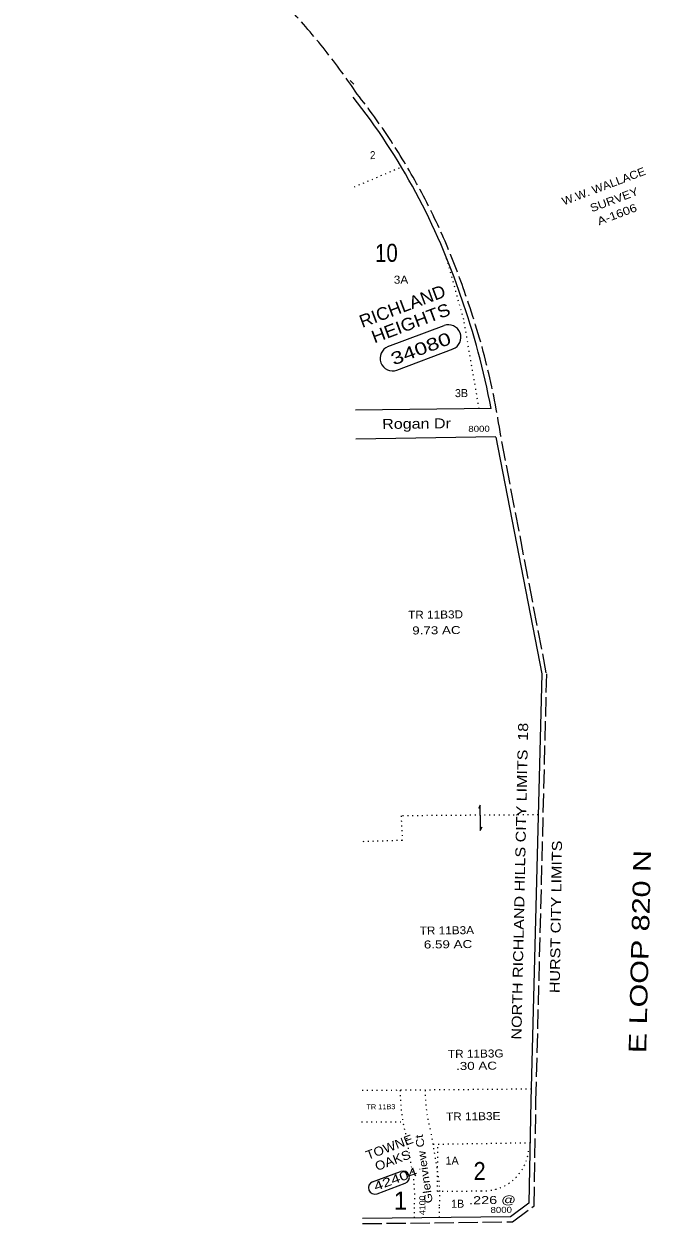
# Model space of a CAD drawing. Extents: x 2356373 to 2371954, y 6966197 to 6989612.
# Drawn here: x 2365193 to 2366446, y 6985921 to 6988314 of the extents above; entities that cross this region are included whole.
import ezdxf

# ---------------------------------------------------------------- set-up
doc = ezdxf.new("R2010")
doc.units = 0
doc.header["$LTSCALE"] = 6.4
doc.linetypes.add('DOTTED', pattern=[1.5, 0.3, -1.2])
doc.linetypes.add('LONG_DASHED', pattern=[7.5, 6, -1.5])
for name, color, linetype in [('10', 7, 'Continuous'), ('11', 7, 'Continuous'), ('18', 7, 'Continuous'), ('20', 7, 'Continuous'), ('22', 7, 'Continuous'), ('24', 7, 'Continuous'), ('26', 7, 'Continuous'), ('31', 7, 'Continuous'), ('38', 7, 'Continuous')]:
    doc.layers.add(name, color=color, linetype=linetype)
for name, color, linetype, lineweight in [('12', 7, 'Continuous', 13), ('13', 7, 'Continuous', 13), ('15', 7, 'Continuous', 13), ('16', 7, 'DOTTED', 13), ('17', 7, 'Continuous', 13), ('19', 7, 'Continuous', 13), ('27', 7, 'LONG_DASHED', 13), ('35', 7, 'DOTTED', 13), ('37', 7, 'DOTTED', 13), ('5', 7, 'DOTTED', 13), ('6', 7, 'DOTTED', 13), ('9', 7, 'DOTTED', 13)]:
    doc.layers.add(name, color=color, linetype=linetype, lineweight=lineweight)

msp = doc.modelspace()

# ---------------------------------------------------------------- linework, layer by layer
at = {"layer": '13'}
msp.add_line((2366104.191, 6986733.359), (2366104.293, 6986722.962), dxfattribs=at)
for points in [[(2366104.191, 6986733.359), (2366103.995, 6986753.253), (2366101.06, 6986746.625)], [(2366104.293, 6986722.962), (2366104.49, 6986702.97), (2366108.423, 6986709.707)]]:
    msp.add_lwpolyline(points, dxfattribs=at)
at = {"layer": '15'}
for p, q in [((2366126.205, 6987545.558), (2365855.308, 6987542.498)), ((2366135.756, 6987489.268), (2365855.876, 6987484.519))]:
    msp.add_line(p, q, dxfattribs=at)
at = {"layer": '15', "linetype": 'DOTTED'}
for p, q in [((2366018.56, 6986028.326), (2366006.535, 6986098.37)), ((2365969.307, 6986019.874), (2365957.282, 6986089.918)), ((2365972.871, 6985928.833), (2365972.954, 6985954.917)), ((2366022.85, 6985929.494), (2366022.931, 6985954.759))]:
    msp.add_line(p, q, dxfattribs=at)
at = {"layer": '15'}
msp.add_lwpolyline([(2366135.764, 6987488.468), (2366227.383, 6987015.694), (2366205.769, 6986162.809), (2366201.782, 6985958.124), (2366165.054, 6985931.371), (2365869.171, 6985927.465)], dxfattribs=at)
for centre, radius, start, end in [((2364814.464, 6987351.222), 1319.184, 18.39676, 38.22776), ((2364690.217, 6987278.021), 1460.54, 10.55476, 19.58576)]:
    msp.add_arc(centre, radius, start, end, dxfattribs=at)
at = {"layer": '15', "linetype": 'DOTTED'}
for centre, radius, start, end in [((2366274.684, 6986179.667), 330.009, 179.28074, 196.28451), ((2366274.684, 6986179.667), 280.025, 179.06088, 196.28451), ((2365732.855, 6985974.235), 290.785, 355.81386, 10.81219), ((2365732.855, 6985974.235), 240.8, 355.81386, 10.81219)]:
    msp.add_arc(centre, radius, start, end, dxfattribs=at)
at = {"layer": '16'}
for p, q in [((2365867.415, 6986120.576), (2365951.031, 6986120.657)), ((2366204.597, 6986078.621), (2366009.871, 6986075.438))]:
    msp.add_line(p, q, dxfattribs=at)
at = {"layer": '17'}
for p, q in [((2365920.044, 6987669.199), (2366032.601, 6987711.295)), ((2365937.501, 6987622.384), (2366050.057, 6987664.479)), ((2365889.446, 6986000.745), (2365945.225, 6986021.786)), ((2365898.673, 6985977.342), (2365954.451, 6985998.384))]:
    msp.add_line(p, q, dxfattribs=at)
for centre, radius, start, end in [((2366040.829, 6987687.882), 24.992, 290.56276, 110.56276), ((2365929.273, 6987645.797), 24.992, 110.56276, 290.56276), ((2365893.56, 6985988.988), 12.496, 110.56276, 290.56276), ((2365950.338, 6986010.04), 12.496, 290.56276, 110.56276)]:
    msp.add_arc(centre, radius, start, end, dxfattribs=at)
at = {"layer": '27', "linetype": 'Continuous'}
msp.add_line((2365851.912, 6988193.591), (2365844.846, 6988200.518), dxfattribs=at)
at = {"layer": '27'}
for p, q in [((2366236.363, 6987017.582), (2366145.744, 6987490.166)), ((2366169.15, 6985921.414), (2366211.829, 6985952.925)), ((2365869.27, 6985917.468), (2366169.15, 6985921.414))]:
    msp.add_line(p, q, dxfattribs=at)
msp.add_lwpolyline([(2366211.829, 6985952.925), (2366215.767, 6986162.607), (2366237.384, 6987015.392)], dxfattribs=at)
for centre, radius, start, end in [((2364814.464, 6987351.222), 1329.181, 18.49044, 38.22776), ((2364690.217, 6987278.021), 1470.536, 8.29586, 19.66009)]:
    msp.add_arc(centre, radius, start, end, dxfattribs=at)
msp.add_ellipse((2364704.649, 6987389.534), major_axis=(0, 1398.955), ratio=0.996074, start_param=5.30742738, end_param=5.9251203, dxfattribs=at)
at = {"layer": '35'}
msp.add_line((2366018.878, 6985982.034), (2366019.728, 6986075.244), dxfattribs=at)
at = {"layer": '37'}
msp.add_line((2366018.878, 6985982.034), (2366112.858, 6985982.994), dxfattribs=at)
msp.add_arc((2366111.755, 6986072.976), 89.989, 266.50932, 357.14562, dxfattribs=at)
at = {"layer": '5'}
msp.add_lwpolyline([(2366220.154, 6986733.998), (2365946.246, 6986732.007), (2365948.725, 6986683.045), (2365862.778, 6986680.101)], dxfattribs=at)
at = {"layer": '6'}
for p, q in [((2365942.537, 6988025.725), (2365846.959, 6987985.297)), ((2366206.539, 6986186.15), (2365866.659, 6986183.112))]:
    msp.add_line(p, q, dxfattribs=at)
at = {"layer": '9'}
msp.add_lwpolyline([(2366102.214, 6987545.322), (2366071.473, 6987723.273), (2366036.247, 6987849.093)], dxfattribs=at)

# ---------------------------------------------------------------- texts
at = {"layer": '10', "width": 1.1}
for s, p in [('TR 11B3D', (2365960.376, 6987125.442)), ('TR 11B3A', (2365983.566, 6986494.738))]:
    msp.add_text(s, height=15.99, rotation=0.563, dxfattribs=at).set_placement(p)
at = {"layer": '11'}
for s, height, width, p in [('9.73 AC', 15.99, 1.25, (2365968.682, 6987094.232)), ('6.59 AC', 15.99, 1.25, (2365991.838, 6986467.026)), ('TR 11B3G', 15.99, 1.1, (2366039.973, 6986248.458)), ('.30 AC', 15.99, 1.25, (2366056.204, 6986224.323)), ('TR 11B3', 9.997, 1.1, (2365877.026, 6986145.584)), ('TR 11B3E', 15.99, 1.1, (2366036.201, 6986123.354))]:
    msp.add_text(s, height=height, rotation=0.563, dxfattribs=dict(at, width=width)).set_placement(p)
at = {"layer": '12'}
for s, width, p in [('2', 0.9, (2365884.377, 6988043.55)), ('3A', 1.1, (2365931.809, 6987794.782))]:
    msp.add_text(s, height=15.99, rotation=0.563, dxfattribs=dict(at, width=width)).set_placement(p)
msp.add_text('3B', height=15.99, rotation=0.563, dxfattribs=at).set_placement((2366054.001, 6987568.243))
at = {"layer": '17'}
for s, height, width, p in [('34080', 24.99, 1.35, (2365931.414, 6987631.422)), ('42404', 17.38, 1.4, (2365895.623, 6985982.51))]:
    msp.add_text(s, height=height, rotation=20.563, dxfattribs=dict(at, width=width)).set_placement(p)
at = {"layer": '18'}
for s, height, width, p in [('RICHLAND', 25.19, 1.05, (2365868.694, 6987706.386)), ('HEIGHTS', 25.19, 1.1, (2365892.991, 6987675.432)), ('TOWNE', 17.99, 1.1, (2365880.018, 6986044.641)), ('OAKS', 17.99, 1.1, (2365898.229, 6986022.525))]:
    msp.add_text(s, height=height, rotation=20.563, dxfattribs=dict(at, width=width)).set_placement(p)
at = {"layer": '19'}
for s, height, rotation, width, p in [('Rogan Dr', 19.99, 0.563, 1.2, (2365908.664, 6987504.732)), ('E LOOP 820 N', 34.99, 88.594, 1.3, (2366435.777, 6986257.644)), ('Glenview Ct', 15.99, 98.251, 1.2, (2366009.689, 6985959.487))]:
    msp.add_text(s, height=height, rotation=rotation, dxfattribs=dict(at, width=width)).set_placement(p)
at = {"layer": '20'}
for s, width, p in [('W.W. WALLACE', 1.1, (2366271.18, 6987951.174)), ('SURVEY', 1.15, (2366327.336, 6987937.435)), ('A-1606', 1.2, (2366341.721, 6987911.279))]:
    msp.add_text(s, height=15.99, rotation=20.563, dxfattribs=dict(at, width=width)).set_placement(p)
at = {"layer": '22'}
for s, width, p in [('10', 0.85, (2365894.392, 6987838.203)), ('2', 0.9, (2366091.356, 6986004.426))]:
    msp.add_text(s, height=35.99, rotation=0.563, dxfattribs=dict(at, width=width)).set_placement(p)
msp.add_text('1', height=35.99, rotation=0.563, dxfattribs=at).set_placement((2365931.977, 6985945.477))
at = {"layer": '24'}
for s, rotation, width, p in [('8000', 0.563, 1.2, (2366080.676, 6987498.824)), ('4100', 90.563, 1.1, (2365995.069, 6985934.5)), ('8000', 0.563, 1.2, (2366124.992, 6985938.775))]:
    msp.add_text(s, height=12, rotation=rotation, dxfattribs=dict(at, width=width)).set_placement(p)
at = {"layer": '26', "width": 1.2}
for s, rotation, p in [('NORTH RICHLAND HILLS CITY LIMITS  18', 88.761, (2366186.574, 6986284.988)), ('HURST CITY LIMITS', 89.114, (2366263.116, 6986377.706))]:
    msp.add_text(s, height=19.99, rotation=rotation, dxfattribs=at).set_placement(p)
at = {"layer": '31'}
for s, p in [('1A', (2366035.228, 6986035.234)), ('1B', (2366046.288, 6985949.074))]:
    msp.add_text(s, height=15.99, rotation=0.705, dxfattribs=at).set_placement(p)
at = {"layer": '38', "width": 1.35}
msp.add_text('.226 @', height=15.99, rotation=0.705, dxfattribs=at).set_placement((2366082.198, 6985956.114))

doc.saveas('drawing.dxf')
